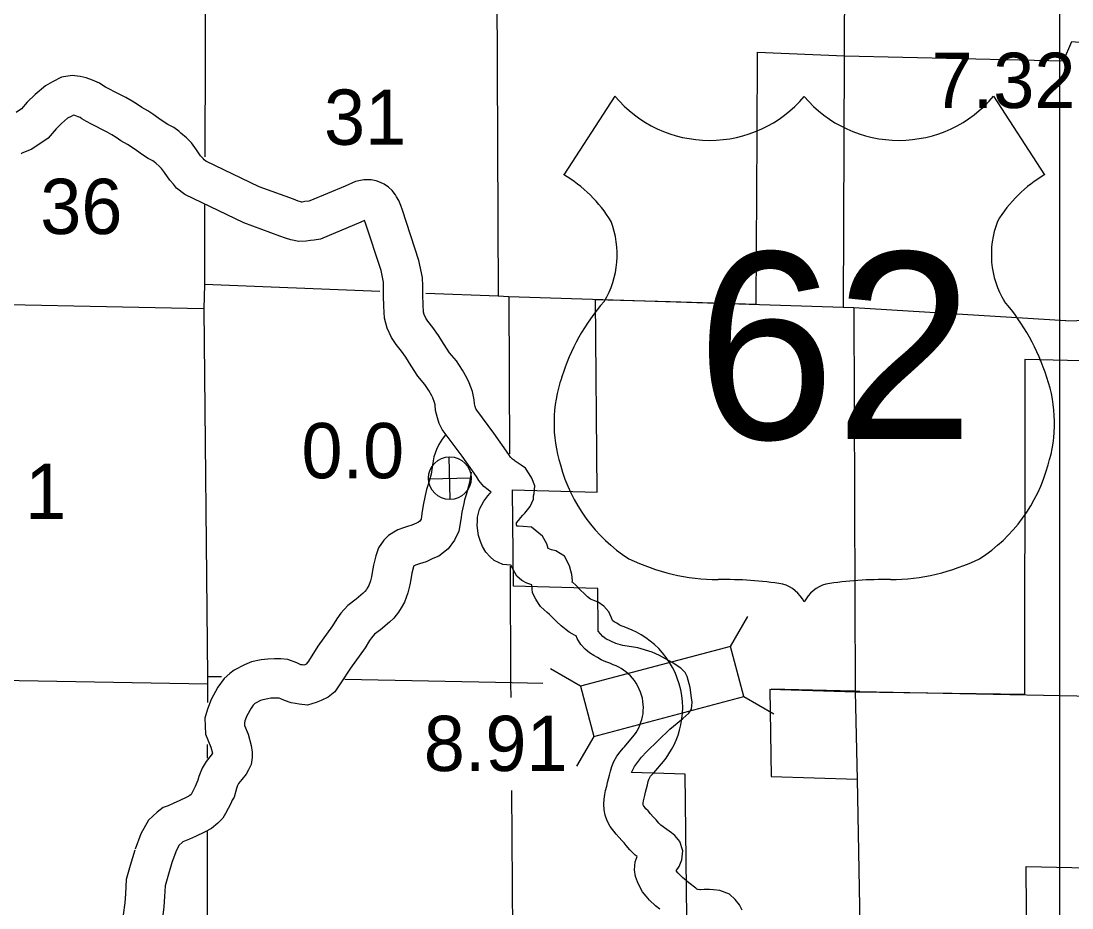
# Model space of a CAD drawing. Extents: x 77230 to 630905, y 790554 to 1662844.
# Drawn here: x 351748 to 367817, y 1607947 to 1621502 of the extents above; entities that cross this region are included whole.
import ezdxf

# ---------------------------------------------------------------- set-up
doc = ezdxf.new("R2010")
doc.units = 0
for name, color, linetype in [('Level 12', 7, 'Continuous'), ('Level 15', 7, 'Continuous'), ('Level 16', 7, 'Continuous'), ('Level 19', 7, 'Continuous'), ('Level 22', 7, 'Continuous'), ('Level 23', 7, 'Continuous'), ('Level 25', 7, 'Continuous'), ('Level 28', 7, 'Continuous'), ('Level 31', 7, 'Continuous'), ('Level 32', 7, 'Continuous'), ('Level 34', 7, 'Continuous')]:
    doc.layers.add(name, color=color, linetype=linetype)

msp = doc.modelspace()

# ---------------------------------------------------------------- linework, layer by layer
at = {"layer": 'Level 12'}
for points in [[(367687, 1620894), (367816, 1621191), (367985, 1621171), (368219, 1621148)], [(361674, 1617213), (362987, 1617174), (363003, 1619741), (363010, 1621024), (364337, 1620969)], [(364337, 1620969), (367017, 1620909)], [(367017, 1620909), (367687, 1620894)], [(360555, 1614301), (360531, 1617247)], [(360531, 1617247), (361674, 1617213)], [(369702, 1616267), (367097, 1616327)], [(367097, 1616327), (367097, 1615596)], [(367097, 1615596), (367095, 1614134), (367094, 1612588)], [(360566, 1612827), (359276, 1612864), (359264, 1614339)], [(359264, 1614339), (360555, 1614301)], [(360571, 1612179), (360566, 1612827)], [(367094, 1612588), (367092, 1611211)], [(362002, 1611157), (361977, 1611317), (361936, 1611485), (361902, 1611546), (361839, 1611609), (361705, 1611697), (361602, 1611755), (361511, 1611803), (361397, 1611855), (361177, 1611920), (360948, 1611957), (360845, 1611986), (360691, 1612061), (360646, 1612095), (360606, 1612134), (360571, 1612179)], [(364508, 1611247), (363198, 1611283)], [(363198, 1611283), (363219, 1609956)], [(361085, 1610018), (361088, 1610027), (361130, 1610111), (361236, 1610250), (361312, 1610335), (361668, 1610678), (361868, 1610842), (361958, 1610925), (361999, 1610987), (362008, 1611091), (362002, 1611157)], [(367092, 1611211), (364508, 1611247)], [(361905, 1609994), (361085, 1610018)], [(367152, 1603349), (367152, 1604657), (364640, 1604684), (364630, 1605957), (363283, 1606003), (363252, 1607329), (361934, 1607366), (361905, 1609994)], [(363219, 1609956), (364533, 1609917), (364573, 1607694)], [(367135, 1605926), (367117, 1608579)], [(367117, 1608579), (369676, 1608524), (372244, 1608533), (372579, 1608533)]]:
    msp.add_lwpolyline(points, dxfattribs=at)
at = {"layer": 'Level 15'}
for points in [[(354576, 1625532), (354572, 1622725), (354567, 1622599), (354558, 1619424)], [(354556, 1618691), (354552, 1617473), (354545, 1617105), (354602, 1611481), (354598, 1611367), (354597, 1611089)], [(357234, 1617367), (354552, 1617473)], [(367723, 1616920), (364481, 1617116), (364319, 1617124), (359205, 1617289), (359043, 1617295), (357937, 1617339)], [(354545, 1617105), (350070, 1617196)], [(367723, 1616920), (369578, 1616978), (369716, 1616972), (373096, 1616901)], [(354596, 1610447), (354596, 1610237)], [(354594, 1609113), (354590, 1606273), (354598, 1606135), (354619, 1600942), (354608, 1600871), (354642, 1595652), (354641, 1595578), (354624, 1594312)]]:
    msp.add_lwpolyline(points, dxfattribs=at)
at = {"layer": 'Level 16'}
for points in [[(364247, 1628751), (364209, 1627498), (364337, 1622232), (364319, 1617124)], [(359025, 1621958), (359043, 1617295)], [(359205, 1617289), (359217, 1614889)], [(364481, 1617116), (364500, 1611252), (364532, 1609908)], [(359225, 1613169), (359234, 1611375), (359236, 1611165)], [(354598, 1611367), (349126, 1611465), (343860, 1611618), (341183, 1611628)], [(354814, 1611477), (354602, 1611481)], [(359726, 1611376), (359258, 1611387), (356700, 1611439)], [(364576, 1611257), (364486, 1611260), (363219, 1611291)], [(364576, 1611257), (369678, 1611155), (371879, 1611178)], [(359246, 1609740), (359272, 1606126), (359274, 1605918)]]:
    msp.add_lwpolyline(points, dxfattribs=at)
at = {"layer": 'Level 19'}
for p, q in [((362597, 1611944), (362862, 1612400)), ((362597, 1611944), (360301, 1611334)), ((362801, 1611178), (362597, 1611944)), ((360301, 1611334), (359844, 1611599)), ((360301, 1611334), (360504, 1610568)), ((360504, 1610568), (362801, 1611178)), ((362801, 1611178), (363257, 1610913)), ((360504, 1610568), (360239, 1610112))]:
    msp.add_line(p, q, dxfattribs=at)
at = {"layer": 'Level 22'}
for points in [[(358238, 1615179), (358185, 1615113), (358138, 1615031), (358101, 1614951), (358061, 1614839), (358039, 1614719), (358019, 1614574), (357979, 1614433), (357948, 1614340), (357930, 1614252), (357898, 1614102), (357879, 1613977), (357864, 1613889), (357858, 1613875), (357845, 1613858), (357827, 1613844), (357795, 1613830), (357726, 1613797), (357660, 1613777), (357595, 1613755), (357512, 1613724), (357451, 1613692), (357366, 1613640), (357294, 1613566), (357215, 1613450), (357173, 1613326), (357139, 1613185), (357119, 1613072), (357107, 1613008), (357092, 1612945), (357065, 1612875), (357043, 1612835), (357029, 1612812), (357005, 1612784), (356981, 1612760), (356871, 1612668), (356744, 1612570), (356638, 1612450), (356578, 1612367), (356510, 1612258), (356287, 1611946), (356142, 1611720), (356109, 1611674), (356086, 1611663), (356072, 1611657), (356053, 1611660), (356027, 1611665), (356006, 1611672), (355965, 1611693), (355829, 1611744), (355721, 1611755), (355624, 1611754), (355523, 1611750), (355421, 1611738), (355274, 1611706), (355165, 1611663), (355005, 1611583), (354941, 1611532), (354852, 1611455), (354758, 1611323), (354653, 1611134), (354600, 1610987), (354560, 1610845), (354567, 1610604), (354652, 1610404), (354678, 1610314), (354653, 1610284), (354577, 1610184), (354516, 1610083), (354468, 1609956), (354453, 1609899), (354412, 1609801), (354348, 1609681), (354327, 1609663), (354282, 1609639), (354166, 1609584), (354086, 1609548), (353996, 1609510), (353923, 1609481), (353829, 1609409), (353695, 1609289), (353578, 1609082), (353492, 1608845)], [(358629, 1614606), (358608, 1614451), (358553, 1614258), (358529, 1614186), (358517, 1614129), (358489, 1613994), (358471, 1613882), (358442, 1613705), (358375, 1613566), (358281, 1613437), (358137, 1613325), (358046, 1613285), (357944, 1613236), (357843, 1613205), (357796, 1613189), (357756, 1613174), (357755, 1613174), (357749, 1613158), (357726, 1613063), (357710, 1612967), (357695, 1612883), (357665, 1612765), (357610, 1612621), (357563, 1612536), (357521, 1612465), (357447, 1612376), (357384, 1612315), (357246, 1612199), (357155, 1612130), (357108, 1612075), (357077, 1612032), (357009, 1611924), (356784, 1611609), (356640, 1611385), (356544, 1611249), (356443, 1611170), (356336, 1611117), (356260, 1611085), (356127, 1611045), (356003, 1611061), (355946, 1611070), (355879, 1611083), (355776, 1611115), (355720, 1611144), (355693, 1611155), (355640, 1611154), (355570, 1611151), (355520, 1611145), (355448, 1611130), (355410, 1611115), (355331, 1611075), (355324, 1611069), (355299, 1611048), (355267, 1611002), (355201, 1610884), (355172, 1610805), (355163, 1610771), (355164, 1610735), (355219, 1610604), (355269, 1610428), (355280, 1610327), (355281, 1610244), (355269, 1610138), (355228, 1610058), (355190, 1609990), (355122, 1609910), (355075, 1609848), (355058, 1609820), (355041, 1609774), (355005, 1609638), (354976, 1609593), (354954, 1609543), (354874, 1609392), (354832, 1609317), (354760, 1609243), (354663, 1609162), (354553, 1609103), (354418, 1609039), (354324, 1608997), (354224, 1608955), (354211, 1608946), (354168, 1608907), (354125, 1608831), (354056, 1608641)], [(353487, 1608831), (353415, 1608595), (353358, 1608383), (353345, 1608162), (353336, 1608026), (353312, 1607841)], [(354061, 1608655), (353992, 1608429), (353954, 1608287), (353944, 1608123), (353933, 1607966), (353899, 1607709)]]:
    msp.add_lwpolyline(points, dxfattribs=at)
at = {"layer": 'Level 23'}
for points in [[(358979, 1615204), (358716, 1615553), (358705, 1615568), (358701, 1615576), (358691, 1615608), (358680, 1615651), (358675, 1615713), (358652, 1615840), (358599, 1615973), (358566, 1616049), (358497, 1616168), (358409, 1616306), (358301, 1616433), (358219, 1616559), (358129, 1616698), (358046, 1616819), (357968, 1616915), (357938, 1616958), (357913, 1617014), (357902, 1617054), (357897, 1617164), (357893, 1617316), (357891, 1617452), (357887, 1617582), (357833, 1617842), (357580, 1618611), (357554, 1618683), (357526, 1618760), (357488, 1618817), (357473, 1618843), (357423, 1618913), (357366, 1618961), (357301, 1619006), (357245, 1619033), (357176, 1619058), (357100, 1619076), (356990, 1619074), (356864, 1619049), (356703, 1618977), (356164, 1618752), (356148, 1618749), (356088, 1618742), (356045, 1618735), (356038, 1618735), (356025, 1618738), (355986, 1618750), (355912, 1618777), (355388, 1618968), (354574, 1619362), (354549, 1619381), (354531, 1619403), (354494, 1619443), (354432, 1619535), (354354, 1619639), (354278, 1619719), (354194, 1619788), (354159, 1619818), (354085, 1619875), (353994, 1619921), (353939, 1619956), (353857, 1620014), (353763, 1620080), (353686, 1620127), (353593, 1620182), (353528, 1620224), (353446, 1620276), (353351, 1620331), (353251, 1620383), (353178, 1620421), (353101, 1620459), (353039, 1620493), (352999, 1620515), (352948, 1620552), (352841, 1620597), (352744, 1620632), (352655, 1620654), (352531, 1620667), (352369, 1620644), (352231, 1620573), (352120, 1620512), (351963, 1620380), (351843, 1620264), (351757, 1620160), (351676, 1620106)], [(358493, 1614853), (358231, 1615199), (358188, 1615260), (358143, 1615351), (358115, 1615439), (358085, 1615551), (358079, 1615638), (358072, 1615674), (358046, 1615741), (358030, 1615776), (357984, 1615856), (357925, 1615948), (357818, 1616074), (357716, 1616233), (357630, 1616365), (357566, 1616458), (357486, 1616556), (357413, 1616664), (357348, 1616806), (357305, 1616958), (357297, 1617144), (357293, 1617304), (357291, 1617438), (357289, 1617511), (357253, 1617687), (357013, 1618413), (356999, 1618452), (356942, 1618426), (356327, 1618170), (356228, 1618155), (356172, 1618148), (356108, 1618138), (355994, 1618132), (355875, 1618156), (355794, 1618182), (355707, 1618213), (355154, 1618415), (354253, 1618850), (354128, 1618949), (354078, 1619010), (354021, 1619072), (353944, 1619186), (353896, 1619249), (353867, 1619280), (353809, 1619329), (353783, 1619350), (353765, 1619364), (353694, 1619400), (353604, 1619459), (353513, 1619523), (353433, 1619579), (353377, 1619613), (353276, 1619672), (353204, 1619720), (353136, 1619762), (353063, 1619805), (352974, 1619851), (352905, 1619887), (352825, 1619926), (352751, 1619967), (352678, 1620007), (352652, 1620025), (352622, 1620038), (352570, 1620057), (352551, 1620062), (352549, 1620062), (352513, 1620044), (352461, 1620015), (352365, 1619934), (352284, 1619856), (352165, 1619712), (352004, 1619603), (351903, 1619540), (351762, 1619481), (351748, 1619472)], [(359807, 1613439), (359787, 1613514), (359723, 1613629), (359554, 1613764), (359426, 1613778), (359354, 1613781), (359327, 1613784), (359325, 1613809), (359326, 1613832), (359354, 1613866), (359392, 1613914), (359420, 1613949), (359454, 1613981), (359532, 1614080), (359583, 1614194), (359586, 1614245), (359595, 1614279), (359602, 1614399), (359561, 1614516), (359520, 1614583), (359460, 1614666), (359394, 1614712), (359349, 1614747), (359305, 1614775), (359294, 1614784), (359263, 1614808), (359246, 1614821), (359232, 1614838), (359207, 1614876), (358979, 1615204)], [(359240, 1613185), (359113, 1613195), (358984, 1613257), (358921, 1613314), (358853, 1613384), (358802, 1613471), (358775, 1613547), (358742, 1613637), (358731, 1613708), (358724, 1613795), (358726, 1613855), (358729, 1613921), (358758, 1614042), (358823, 1614166), (358888, 1614245), (358921, 1614286), (358935, 1614303), (358923, 1614312), (358893, 1614335), (358826, 1614389), (358750, 1614479), (358710, 1614540), (358493, 1614853)], [(360456, 1612665), (360409, 1612704), (360355, 1612757), (360310, 1612801), (360231, 1612882), (360184, 1612919), (360174, 1612928), (360178, 1612948), (360171, 1613044), (360157, 1613101), (360134, 1613177), (360058, 1613324), (359926, 1613405), (359860, 1613422), (359807, 1613439)], [(360131, 1612160), (360083, 1612195), (360008, 1612257), (359936, 1612327), (359885, 1612377), (359829, 1612434), (359795, 1612461), (359748, 1612504), (359692, 1612555), (359659, 1612601), (359618, 1612666), (359570, 1612763), (359558, 1612886), (359480, 1612910), (359408, 1612952), (359330, 1613017), (359240, 1613185)], [(361571, 1610187), (361611, 1610238), (361655, 1610301), (361696, 1610368), (361733, 1610439), (361765, 1610512), (361794, 1610586), (361818, 1610664), (361839, 1610748), (361854, 1610835), (361863, 1610922), (361865, 1611011), (361862, 1611102), (361852, 1611192), (361835, 1611282), (361813, 1611370), (361783, 1611458), (361748, 1611543), (361708, 1611623), (361663, 1611700), (361612, 1611775), (361557, 1611845), (361498, 1611910), (361436, 1611971), (361370, 1612026), (361302, 1612076), (361232, 1612121), (361161, 1612160), (361092, 1612193), (361029, 1612220), (360972, 1612243), (360926, 1612261), (360896, 1612275), (360858, 1612297), (360817, 1612320), (360797, 1612333), (360790, 1612338), (360777, 1612381), (360737, 1612470), (360660, 1612561), (360571, 1612620), (360507, 1612647), (360456, 1612665)], [(361099, 1610557), (361128, 1610594), (361152, 1610628), (361173, 1610664), (361193, 1610701), (361210, 1610741), (361227, 1610784), (361241, 1610828), (361252, 1610871), (361259, 1610914), (361263, 1610961), (361265, 1611009), (361263, 1611056), (361258, 1611104), (361249, 1611153), (361236, 1611201), (361221, 1611247), (361202, 1611292), (361179, 1611338), (361154, 1611381), (361127, 1611421), (361098, 1611458), (361066, 1611494), (361033, 1611526), (360998, 1611555), (360962, 1611582), (360925, 1611605), (360887, 1611626), (360846, 1611646), (360801, 1611665), (360749, 1611686), (360691, 1611709), (360619, 1611741), (360562, 1611775), (360507, 1611805), (360442, 1611848), (360375, 1611903), (360307, 1611975), (360253, 1612063), (360236, 1612108), (360210, 1612118), (360176, 1612134), (360131, 1612160)], [(360687, 1609742), (360703, 1609810), (360717, 1609866), (360731, 1609921), (360745, 1609977), (360760, 1610038), (360781, 1610107), (360812, 1610186), (360856, 1610266), (360907, 1610334), (360954, 1610389), (360975, 1610411), (361099, 1610557)], [(361276, 1609627), (361286, 1609666), (361299, 1609719), (361313, 1609775), (361327, 1609831), (361339, 1609878), (361349, 1609912), (361356, 1609931), (361362, 1609941), (361375, 1609959), (361399, 1609987), (361422, 1610011), (361571, 1610187)], [(361518, 1607926), (361447, 1607981), (361357, 1608067), (361306, 1608126), (361253, 1608194), (361210, 1608272), (361175, 1608345), (361146, 1608430), (361127, 1608532), (361136, 1608650), (361168, 1608735), (361141, 1608753), (361058, 1608836), (361003, 1608902), (360970, 1608940), (360933, 1608980), (360893, 1609024), (360846, 1609075), (360755, 1609190), (360709, 1609279), (360682, 1609363), (360666, 1609446), (360661, 1609532), (360666, 1609612), (360676, 1609682), (360687, 1609742)], [(361960, 1608331), (361863, 1608414), (361791, 1608482), (361769, 1608508), (361763, 1608516), (361810, 1608581), (361854, 1608683), (361866, 1608821), (361821, 1608963), (361744, 1609054), (361693, 1609095), (361659, 1609121), (361623, 1609147), (361530, 1609213), (361501, 1609242), (361459, 1609293), (361416, 1609341), (361375, 1609386), (361335, 1609429), (361303, 1609464), (361264, 1609514), (361262, 1609522), (361262, 1609532), (361263, 1609551), (361267, 1609583), (361276, 1609627)], [(362776, 1607913), (362732, 1607993), (362667, 1608074), (362580, 1608158), (362431, 1608214), (362335, 1608222), (362276, 1608228), (362196, 1608230), (362137, 1608226), (362125, 1608226), (362104, 1608228), (362099, 1608229), (362082, 1608232), (362064, 1608247), (361960, 1608331)]]:
    msp.add_lwpolyline(points, dxfattribs=at)
at = {"layer": 'Level 25'}
for p, q in [((360828, 1620354), (360049, 1619150)), ((366619, 1620354), (367398, 1619150))]:
    msp.add_line(p, q, dxfattribs=at)
for centre, radius, start, end in [((362279, 1621574), 1896, 220.075, 319.6701), ((365169, 1621574), 1896, 220.3299, 319.925), ((359032, 1617401), 2024, 30.7809, 59.9883), ((368416, 1617401), 2024, 120.0117, 149.2191), ((359477, 1617935), 1387, 328.8105, 21.2108), ((367971, 1617935), 1387, 158.7892, 211.1895), ((363104, 1615091), 3236, 138.9565, 162.6913), ((364343, 1615091), 3236, 17.3087, 41.0435), ((362036, 1615356), 2138, 160.9576, 197.3819), ((365412, 1615356), 2138, 342.6181, 19.0424), ((362384, 1615362), 2474, 195.1074, 237.1312), ((365063, 1615362), 2474, 302.8688, 344.8926), ((362430, 1616142), 3177, 244.0771, 269.5779), ((365017, 1616142), 3177, 270.4221, 295.9229), ((362504, 1607146), 5820, 81.1942, 90.9539), ((363232, 1612364), 558, 28.0342, 72.9864), ((364216, 1612364), 558, 107.0136, 151.9658), ((364944, 1607146), 5820, 89.0461, 98.8058)]:
    msp.add_arc(centre, radius, start, end, dxfattribs=at)
at = {"layer": 'Level 28'}
msp.add_line((367630, 1481201), (367630, 1651480), dxfattribs=at)
at = {"layer": 'Level 34'}
for p, q in [((358312, 1614189), (358297, 1614840)), ((357979, 1614507), (358630, 1614522))]:
    msp.add_line(p, q, dxfattribs=at)
msp.add_circle((358305, 1614515), 326, dxfattribs=at)

# ---------------------------------------------------------------- texts
at = {"layer": 'Level 16'}
for s, height, p in [('31', 844.8, (356381, 1619610)), ('36', 844.8, (352042, 1618246)), ('1', 845, (351812, 1613890))]:
    msp.add_text(s, height=height, dxfattribs=at).set_placement(p)
at = {"layer": 'Level 25'}
msp.add_text('62', height=2851.2, dxfattribs=at).set_placement((362074, 1615114))
at = {"layer": 'Level 31'}
for s, p in [('7.32', (365672, 1620172)), ('0.0', (356036, 1614514))]:
    msp.add_text(s, height=844.8, dxfattribs=at).set_placement(p)
at = {"layer": 'Level 32'}
msp.add_text('8.91', height=844.8, dxfattribs=at).set_placement((357906, 1610039))

doc.saveas('drawing.dxf')
